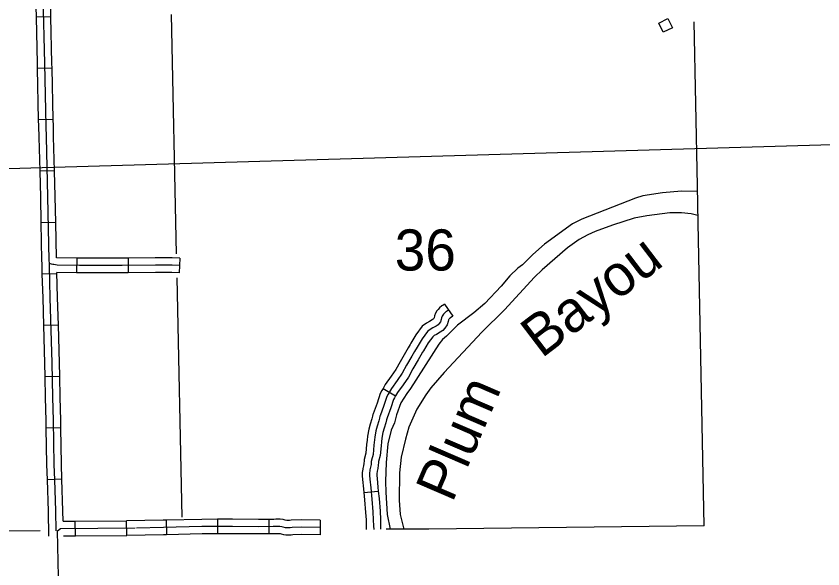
# Model space of a CAD drawing. Extents: x -19 to 366, y -4 to 359.
# Drawn here: x 168.142 to 169.712, y 173.954 to 175.029 of the extents above; entities that cross this region are included whole.
import ezdxf

# ---------------------------------------------------------------- set-up
doc = ezdxf.new("R2010")
doc.units = 0
for name, color, linetype in [('Level 2', 7, 'Continuous'), ('Level 32', 7, 'Continuous'), ('Level 35', 7, 'Continuous'), ('Level 45', 7, 'Continuous'), ('Level 5', 7, 'Continuous'), ('Level 56', 7, 'Continuous'), ('Level 60', 7, 'Continuous')]:
    doc.layers.add(name, color=color, linetype=linetype)

msp = doc.modelspace()

# ---------------------------------------------------------------- linework, layer by layer
at = {"layer": 'Level 2'}
for points in [[(169.4695, 174.627), (169.4681, 174.6994), (169.4619, 175.018)], [(169.4809, 174.0377), (169.4695, 174.627)], [(169.4809, 174.0377), (168.9451, 174.0317), (168.9136, 174.0316), (168.8623, 174.0312)], [(168.1887, 174.028), (167.4783, 174.0257), (167.4647, 174.0257), (166.4587, 174.0259), (165.7385, 174.0164)]]:
    msp.add_lwpolyline(points, dxfattribs=at)
at = {"layer": 'Level 32'}
for p, q in [((168.2098, 175.0281), (168.1814, 175.0275)), ((168.2119, 174.9281), (168.1835, 174.9275)), ((168.2141, 174.8281), (168.1857, 174.8275)), ((168.2168, 174.7283), (168.1884, 174.7275)), ((168.2191, 174.6282), (168.1907, 174.6276)), ((168.2601, 174.5587), (168.2597, 174.5303)), ((168.3598, 174.5587), (168.36, 174.5303)), ((168.4606, 174.5585), (168.4593, 174.5302)), ((168.2213, 174.5283), (168.1929, 174.5275)), ((168.2241, 174.4283), (168.1957, 174.4276)), ((168.2267, 174.3283), (168.1983, 174.3276)), ((168.2291, 174.2283), (168.2007, 174.2278)), ((168.2312, 174.1285), (168.2028, 174.1276)), ((168.2573, 174.0186), (168.257, 174.047)), ((168.3573, 174.0195), (168.357, 174.0479)), ((168.4338, 174.0492), (168.4344, 174.0208)), ((168.5339, 174.0509), (168.5342, 174.0225)), ((168.634, 174.0506), (168.6341, 174.0221)), ((168.7338, 174.049), (168.7336, 174.0206))]:
    msp.add_line(p, q, dxfattribs=at)
for points in [[(168.2008, 174.7941), (168.2002, 174.8154), (168.1975, 174.9372), (168.1948, 175.0687), (168.1946, 175.0751), (168.1918, 175.1758), (168.1904, 175.2401), (168.1893, 175.2949)], [(168.1814, 175.0275), (168.1806, 175.0683), (168.1804, 175.0747), (168.1789, 175.1274)], [(168.2098, 175.0281), (168.209, 175.069), (168.2088, 175.0755), (168.2073, 175.1281)], [(168.1835, 174.9275), (168.1833, 174.9369), (168.1814, 175.0275)], [(168.2119, 174.9281), (168.2117, 174.9375), (168.2098, 175.0281)], [(168.1857, 174.8275), (168.1835, 174.9275)], [(168.2141, 174.8281), (168.2119, 174.9281)], [(168.1884, 174.7275), (168.1866, 174.7937), (168.186, 174.815), (168.1857, 174.8275)], [(168.2168, 174.7283), (168.215, 174.7945), (168.2144, 174.8157), (168.2141, 174.8281)], [(168.2066, 174.5479), (168.2064, 174.5548), (168.2039, 174.6778), (168.2008, 174.7941)], [(168.2191, 174.6282), (168.2181, 174.6782), (168.2168, 174.7283)], [(168.1907, 174.6276), (168.1897, 174.6775), (168.1884, 174.7275)], [(168.1929, 174.5275), (168.1925, 174.5432), (168.1924, 174.5475), (168.1922, 174.5544), (168.1907, 174.6276)], [(168.2205, 174.5593), (168.2191, 174.6282)], [(168.2601, 174.5587), (168.2205, 174.5593)], [(168.3598, 174.5587), (168.348, 174.5586), (168.2653, 174.5586), (168.2601, 174.5587)], [(168.4606, 174.5585), (168.4458, 174.5592), (168.4128, 174.559), (168.3598, 174.5587)], [(168.4599, 174.5443), (168.4455, 174.545), (168.4129, 174.5448), (168.3481, 174.5444), (168.2652, 174.5444), (168.2219, 174.5451), (168.2151, 174.546), (168.2134, 174.5464), (168.211, 174.5471), (168.2066, 174.5479)], [(168.2135, 174.2881), (168.2119, 174.3549), (168.2085, 174.4816), (168.2067, 174.5437), (168.2066, 174.5479)], [(168.1957, 174.4276), (168.1943, 174.4812), (168.1929, 174.5275)], [(168.2241, 174.4283), (168.2227, 174.482), (168.2213, 174.5309)], [(168.2597, 174.5303), (168.2213, 174.5309)], [(168.36, 174.5303), (168.3481, 174.5302), (168.2651, 174.5302), (168.2597, 174.5303)], [(168.4593, 174.5302), (168.4453, 174.5308), (168.413, 174.5306), (168.36, 174.5303)], [(168.1983, 174.3276), (168.1977, 174.3545), (168.1957, 174.4276)], [(168.2267, 174.3283), (168.2261, 174.3552), (168.2241, 174.4283)], [(168.2007, 174.2278), (168.2005, 174.2423), (168.1993, 174.2878), (168.1983, 174.3276)], [(168.2291, 174.2283), (168.2289, 174.2429), (168.2277, 174.2885), (168.2267, 174.3283)], [(168.2198, 174.0281), (168.2189, 174.0671), (168.217, 174.1277), (168.2161, 174.1574), (168.2147, 174.2426), (168.2135, 174.2881)], [(168.2028, 174.1276), (168.2019, 174.157), (168.2007, 174.2278)], [(168.2312, 174.1285), (168.2303, 174.1577), (168.2291, 174.2283)], [(168.2058, 174.0181), (168.2047, 174.0667), (168.2028, 174.1272), (168.2028, 174.1276)], [(168.2336, 174.0468), (168.2331, 174.0674), (168.2312, 174.1281), (168.2312, 174.1285)], [(168.2336, 174.0468), (168.257, 174.047)], [(168.257, 174.047), (168.357, 174.0479)], [(168.4338, 174.0492), (168.4282, 174.0491), (168.357, 174.0479)], [(168.5339, 174.0509), (168.5034, 174.0506), (168.4338, 174.0492)], [(168.634, 174.0506), (168.6135, 174.0505), (168.5632, 174.0511), (168.5339, 174.0509)], [(168.7338, 174.049), (168.6967, 174.0494), (168.6776, 174.0492), (168.6739, 174.0484), (168.6689, 174.0483), (168.6656, 174.0492), (168.6615, 174.0502), (168.656, 174.0507), (168.655, 174.0507), (168.6503, 174.0508), (168.6473, 174.0507), (168.6436, 174.0506), (168.642, 174.0506), (168.634, 174.0506)], [(168.2374, 173.4792), (168.237, 173.4966), (168.2361, 173.5631), (168.2315, 173.7224), (168.2307, 173.7617), (168.2307, 173.7885), (168.2247, 173.9391), (168.2222, 174.0281), (168.2285, 174.0326), (168.3736, 174.0339)], [(168.6552, 174.0365), (168.6505, 174.0366), (168.6477, 174.0365), (168.6437, 174.0364), (168.642, 174.0364), (168.6134, 174.0363), (168.5632, 174.0369), (168.5036, 174.0364), (168.4285, 174.0349), (168.3763, 174.0337)], [(168.5342, 174.0225), (168.5038, 174.0222), (168.4344, 174.0208)], [(168.6341, 174.0221), (168.6133, 174.0221), (168.5631, 174.0227), (168.5342, 174.0225)], [(168.7336, 174.0206), (168.6967, 174.0209), (168.6808, 174.0208), (168.6772, 174.02), (168.6668, 174.0199), (168.6633, 174.0204), (168.6585, 174.0217), (168.6567, 174.0221), (168.655, 174.0223), (168.6506, 174.0224), (168.6481, 174.0223), (168.6439, 174.0222), (168.642, 174.0222), (168.6341, 174.0221)], [(168.6755, 174.0342), (168.6678, 174.0341), (168.6662, 174.0344), (168.662, 174.0354), (168.6591, 174.0362), (168.6555, 174.0365), (168.6552, 174.0365)], [(168.7337, 174.0348), (168.6967, 174.0352), (168.6792, 174.035), (168.6755, 174.0342)], [(168.2342, 174.0184), (168.2573, 174.0186)], [(168.2573, 174.0186), (168.3573, 174.0195)], [(168.4344, 174.0208), (168.4288, 174.0207), (168.3573, 174.0195)]]:
    msp.add_lwpolyline(points, dxfattribs=at)
at = {"layer": 'Level 35'}
for points in [[(169.4683, 174.688), (169.4368, 174.6891), (169.4002, 174.6855), (169.3617, 174.6796), (169.3474, 174.6756), (169.2432, 174.6345), (169.2252, 174.6252), (169.1702, 174.586), (169.1478, 174.5659)], [(169.4692, 174.6414), (169.456, 174.645), (169.4371, 174.647), (169.4144, 174.647), (169.3695, 174.641), (169.3449, 174.6365), (169.3028, 174.6229), (169.2693, 174.6103), (169.255, 174.604), (169.2382, 174.595), (169.2153, 174.5787), (169.166, 174.5362), (169.1511, 174.5219), (169.0923, 174.458), (169.0487, 174.4144), (168.9754, 174.3359)], [(169.1478, 174.5659), (169.1277, 174.5458), (169.1187, 174.5389), (169.1031, 174.5242), (169.086, 174.5038), (169.0543, 174.4707), (169.0327, 174.4525), (169.001, 174.428)], [(169.001, 174.428), (168.9798, 174.407), (168.972, 174.4004), (168.9645, 174.3916), (168.9099, 174.3049), (168.9024, 174.2953), (168.891, 174.2769), (168.8823, 174.254), (168.8783, 174.238), (168.8721, 174.2239), (168.8653, 174.1972), (168.8625, 174.1611), (168.8612, 174.1239), (168.8618, 174.1034), (168.8644, 174.0601), (168.8703, 174.0313)], [(168.9754, 174.3359), (168.949, 174.3062), (168.9394, 174.2928), (168.922, 174.2652), (168.9063, 174.2296), (168.8998, 174.2068), (168.8916, 174.1713), (168.8883, 174.1409), (168.8872, 174.0881), (168.8892, 174.0601), (168.8965, 174.0315)]]:
    msp.add_lwpolyline(points, dxfattribs=at)
at = {"layer": 'Level 45'}
for p, q in [((168.9755, 174.469), (168.9918, 174.4457)), ((168.8561, 174.3054), (168.8807, 174.2911)), ((168.8186, 174.1028), (168.8469, 174.1055))]:
    msp.add_line(p, q, dxfattribs=at)
for points in [[(168.9755, 174.469), (168.9723, 174.4668), (168.9703, 174.4656), (168.9663, 174.4622), (168.9633, 174.4589), (168.9611, 174.4561), (168.9584, 174.4519), (168.9564, 174.4464), (168.9555, 174.4427), (168.955, 174.4411), (168.9545, 174.4403), (168.954, 174.4398), (168.952, 174.4384), (168.9465, 174.4353), (168.9404, 174.432), (168.9325, 174.4263), (168.9202, 174.4094), (168.9104, 174.393), (168.9088, 174.3904)], [(168.9837, 174.4574), (168.9799, 174.4547), (168.9785, 174.4539), (168.9762, 174.452), (168.9741, 174.4496), (168.9726, 174.4478), (168.9712, 174.4456), (168.97, 174.4424), (168.9693, 174.439), (168.968, 174.4349), (168.9655, 174.4312), (168.9633, 174.429), (168.9597, 174.4264), (168.9533, 174.4228), (168.948, 174.42), (168.9427, 174.4161), (168.9321, 174.4016), (168.9226, 174.3857)], [(168.9918, 174.4457), (168.9875, 174.4427), (168.9867, 174.4422), (168.9861, 174.4417), (168.9848, 174.4404), (168.9841, 174.4395), (168.984, 174.4393), (168.9837, 174.4384), (168.983, 174.4353), (168.9809, 174.4287), (168.9765, 174.4222), (168.9726, 174.4182), (168.9674, 174.4144), (168.9601, 174.4104), (168.9555, 174.4079), (168.9528, 174.4059), (168.944, 174.3938), (168.9348, 174.3784), (168.9332, 174.3758)], [(168.9226, 174.3857), (168.9173, 174.377), (168.9119, 174.368), (168.9019, 174.3503), (168.8933, 174.3346), (168.8835, 174.3206), (168.8723, 174.3049), (168.8661, 174.2942), (168.8635, 174.2898), (168.8579, 174.272), (168.8503, 174.252), (168.8502, 174.2515), (168.8492, 174.2476), (168.8477, 174.2422), (168.8445, 174.2318), (168.8421, 174.2228), (168.8399, 174.2103), (168.8382, 174.195), (168.8366, 174.177), (168.8335, 174.1654), (168.8335, 174.165), (168.8333, 174.1629), (168.8327, 174.1575), (168.8319, 174.1523), (168.8307, 174.1467), (168.8306, 174.1459), (168.8299, 174.1407), (168.83, 174.1357), (168.8302, 174.1289), (168.8321, 174.1117), (168.8342, 174.0897), (168.8362, 174.0651), (168.8372, 174.0499), (168.8373, 174.0382), (168.8379, 174.0311)], [(168.9088, 174.3904), (168.9052, 174.3843), (168.8997, 174.3752), (168.8895, 174.3572), (168.8812, 174.3421), (168.8719, 174.3288), (168.8604, 174.3127), (168.8561, 174.3054)], [(168.9332, 174.3758), (168.9295, 174.3696), (168.9242, 174.3608), (168.9143, 174.3434), (168.9054, 174.3271), (168.8951, 174.3124), (168.8842, 174.2972), (168.8807, 174.2911)], [(168.8561, 174.3054), (168.8538, 174.3014), (168.8504, 174.2956), (168.8445, 174.2767), (168.8366, 174.2559), (168.8363, 174.2546), (168.8354, 174.2512), (168.8341, 174.2462), (168.8309, 174.2357), (168.8282, 174.2258), (168.8259, 174.2123), (168.825, 174.2048)], [(168.8807, 174.2911), (168.8783, 174.2871), (168.8765, 174.284), (168.8713, 174.2674), (168.8639, 174.2479), (168.8629, 174.244), (168.8614, 174.2383), (168.8582, 174.2278), (168.856, 174.2197), (168.854, 174.2082), (168.8532, 174.2016)], [(168.825, 174.2048), (168.8241, 174.1964), (168.8225, 174.1794), (168.8192, 174.167), (168.8193, 174.1655), (168.8192, 174.1644), (168.8186, 174.1594), (168.818, 174.1549), (168.8167, 174.1492), (168.8165, 174.1479), (168.8157, 174.1416), (168.8158, 174.1353), (168.8161, 174.1279), (168.8179, 174.1102), (168.8186, 174.1028)], [(168.8532, 174.2016), (168.8523, 174.1935), (168.8506, 174.1745), (168.8476, 174.1631), (168.8474, 174.1614), (168.8468, 174.1557), (168.8459, 174.1497), (168.8447, 174.1442), (168.8447, 174.1439), (168.8441, 174.1399), (168.8442, 174.1361), (168.8444, 174.13), (168.8462, 174.1131), (168.8469, 174.1055)], [(168.8186, 174.1028), (168.82, 174.0884), (168.8221, 174.0641), (168.823, 174.0494), (168.8231, 174.031)], [(168.8469, 174.1055), (168.8483, 174.0909), (168.8504, 174.0662), (168.8514, 174.0504), (168.8515, 174.0312)]]:
    msp.add_lwpolyline(points, dxfattribs=at)
at = {"layer": 'Level 5'}
for points in [[(168.4435, 175.0322), (168.4535, 174.5671)], [(168.4546, 174.5206), (168.4646, 174.0546)]]:
    msp.add_lwpolyline(points, dxfattribs=at)
at = {"layer": 'Level 56'}
msp.add_lwpolyline([(169.4107, 175.0244), (169.4193, 175.0067), (169.4015, 174.9981), (169.3929, 175.0158)], close=True, dxfattribs=at)
at = {"layer": 'Level 60'}
for points in [[(176.1271, 2.4436), (175.8876, 11.0613), (175.6472, 19.6792), (175.4061, 28.2972), (175.164, 36.9153), (174.9212, 45.5335), (174.6775, 54.1519), (174.433, 62.7704), (174.1876, 71.389), (173.9414, 80.0077), (173.6944, 88.6266), (173.4466, 97.2456), (173.1979, 105.8647), (172.9484, 114.484), (172.6981, 123.1034), (172.447, 131.7229), (172.195, 140.3425), (171.9422, 148.9623), (171.6886, 157.5822), (171.4342, 166.2022), (171.179, 174.8224), (170.9229, 183.4427), (170.666, 192.0631), (170.4084, 200.6837), (170.1499, 209.3044), (169.8906, 217.9252), (169.6305, 226.5461), (169.3695, 235.1672), (169.1078, 243.7884), (168.8453, 252.4098), (168.5819, 261.0312), (168.3178, 269.6528), (168.0528, 278.2746), (167.7871, 286.8964), (167.5205, 295.5185), (167.2532, 304.1406), (166.985, 312.7629), (166.7161, 321.3853), (166.4463, 330.0078), (166.1758, 338.6305), (165.9044, 347.2533)], [(168.7902, 2.2442), (168.5607, 10.8615), (168.3304, 19.479), (168.0993, 28.0965), (167.8673, 36.7142), (167.6346, 45.3321), (167.4011, 53.95), (167.1668, 62.5681), (166.9316, 71.1863), (166.6957, 79.8047), (166.459, 88.4232), (166.2215, 97.0418), (165.9832, 105.6605), (165.7441, 114.2794), (165.5043, 122.8984), (165.2636, 131.5176), (165.0221, 140.1368), (164.7799, 148.7563), (164.5369, 157.3758), (164.2931, 165.9955), (164.0485, 174.6153), (163.8031, 183.2352), (163.5569, 191.8553), (163.31, 200.4755), (163.0623, 209.0959), (162.8138, 217.7164), (162.5645, 226.337), (162.3145, 234.9577), (162.0637, 243.5786), (161.8121, 252.1997), (161.5597, 260.8208), (161.3066, 269.4421), (161.0527, 278.0636), (160.798, 286.6851), (160.5426, 295.3068), (160.2864, 303.9287), (160.0294, 312.5507), (159.7717, 321.1728), (159.5132, 329.7951), (159.2539, 338.4175), (158.9939, 347.04)], [(0, 172.2839), (7.1335, 172.2883), (14.267, 172.3015), (21.4005, 172.3236), (28.5339, 172.3544), (35.6673, 172.3941), (42.8006, 172.4426), (49.9339, 172.4999), (57.0671, 172.566), (64.2002, 172.6409), (71.3332, 172.7246), (78.4661, 172.8172), (85.5989, 172.9186), (92.7315, 173.0287), (99.8641, 173.1477), (106.9964, 173.2755), (114.1286, 173.4122), (121.2606, 173.5576), (128.3925, 173.7119), (135.5241, 173.8749), (142.6555, 174.0468), (149.7867, 174.2275), (156.9177, 174.417), (164.0485, 174.6153), (171.179, 174.8224), (178.3092, 175.0383), (185.4392, 175.2631), (192.5688, 175.4966), (199.6982, 175.739), (206.8273, 175.9902), (213.9561, 176.2502), (221.0845, 176.5189), (228.2126, 176.7965), (235.3404, 177.083), (242.4677, 177.3782), (249.5948, 177.6822), (256.7214, 177.995), (263.8476, 178.3167), (270.9735, 178.6471), (278.0989, 178.9863), (285.2239, 179.3344), (292.3485, 179.6912), (299.4726, 180.0569), (306.5963, 180.4314), (313.7195, 180.8146), (320.8422, 181.2067), (327.9644, 181.6076), (335.0862, 182.0172), (342.2074, 182.4357)]]:
    msp.add_spline(points, degree=3, dxfattribs=at)

# ---------------------------------------------------------------- texts
at = {"layer": 'Level 35'}
for s, rotation, p in [('Bayou', 37.3521, (169.1646, 174.3626)), ('Plum', 66.708, (168.9909, 174.0812))]:
    msp.add_text(s, height=0.08, rotation=rotation, dxfattribs=at).set_placement(p)
at = {"layer": 'Level 5'}
msp.add_text('36', height=0.08, dxfattribs=at).set_placement((168.8789, 174.5345))

doc.saveas('drawing.dxf')
